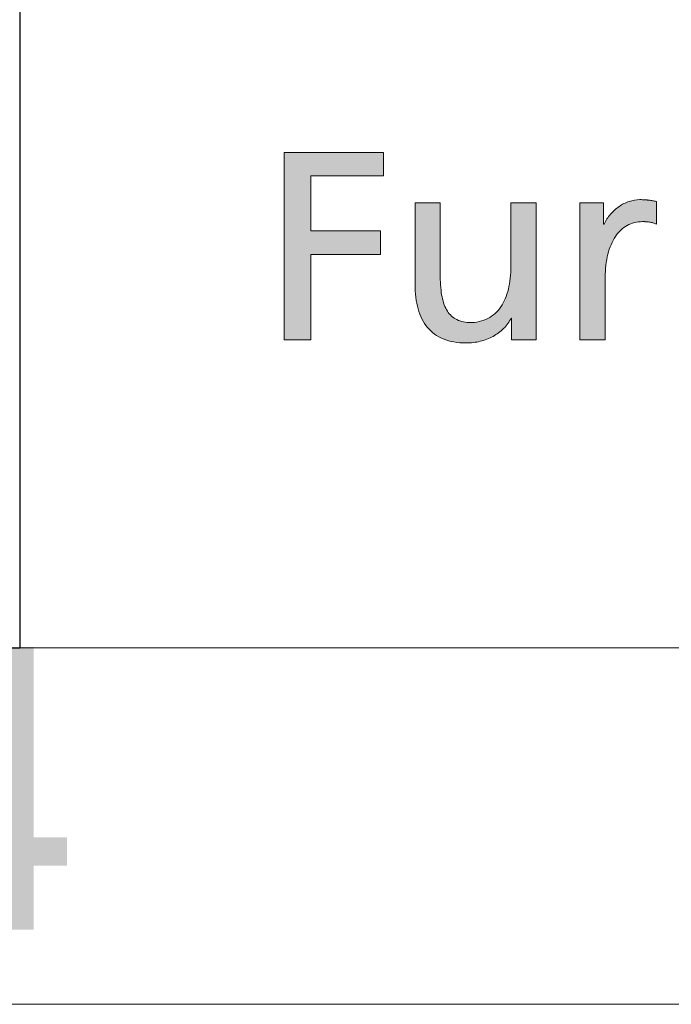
# Model space of a CAD drawing. Header units: millimetres. Extents: x 525 to 29324, y 175 to 20618.
# Tile 312 of 588: x 22785 to 23105, y 175 to 658. Entities that reach past the tile are written whole.
import ezdxf

# ---------------------------------------------------------------- set-up
doc = ezdxf.new("R2010")
doc.units = ezdxf.units.MM
doc.linetypes.add('SLD-Continua', pattern=[0])
doc.layers.add('COTAS', color=1, linetype='SLD-Continua')
doc.styles.add('SLDTEXTSTYLE3', font='GOTHIC.TTF', dxfattribs={"width": 0.913})

# ---------------------------------------------------------------- blocks, each defined once
blk = doc.blocks.new('LOGO_sombreado')
at = {"linetype": 'Continuous', "ltscale": 35}
for points in [[(142.7444866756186, 151.2010940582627), (178.4839786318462, 151.2010940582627), (178.4839786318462, 162.7786759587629), (129.584874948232, 162.7786759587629), (129.584874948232, 70.79252468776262), (142.7444866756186, 70.79252468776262), (142.7444866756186, 112.6993949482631), (176.8956037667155, 112.6993949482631), (176.8956037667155, 124.2812068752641), (142.7444866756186, 124.2812068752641)], [(142.7444866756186, 151.2010940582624), (178.4839786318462, 151.2010940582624), (178.4839786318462, 162.7786759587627), (129.584874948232, 162.7786759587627), (129.584874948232, 70.79252468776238), (142.7444866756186, 70.79252468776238), (142.7444866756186, 112.6993949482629), (176.8956037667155, 112.6993949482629), (176.8956037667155, 124.2812068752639), (142.7444866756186, 124.2812068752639)]]:
    blk.add_hatch(color=7, dxfattribs=at).paths.add_polyline_path(points, flags=0)
h = blk.add_hatch(color=7, dxfattribs=at)
edge = h.paths.add_edge_path(flags=0)
edge.add_spline(control_points=[(199.9703970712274, 76.86261238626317), (202.0283048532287, 74.38804702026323), (204.6297710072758, 72.47184511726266), (207.8044057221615, 71.17745707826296)], knot_values=[55, 55, 55, 55, 56, 56, 56, 56], weights=[1, 1, 1, 1], degree=3, periodic=0)
edge.add_spline(control_points=[(207.8044057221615, 71.17745707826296), (210.9790404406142, 69.8830690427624), (214.7247287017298, 69.20626483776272), (219.0731956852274, 69.20626483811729)], knot_values=[56, 56, 56, 56, 57, 57, 57, 57], weights=[1, 1, 1, 1], degree=3, periodic=0)
edge.add_arc((219.0798082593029, 97.84702725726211), 28.64076318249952, 269.9867715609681, 283.8903671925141)
edge.add_spline(control_points=[(225.955448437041, 70.04381003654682), (228.1740972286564, 70.59794347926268), (230.2912253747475, 71.4101085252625), (232.2285774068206, 72.46761509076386)], knot_values=[0, 0, 0, 0, 1, 1, 1, 1], weights=[1, 1, 1, 1], degree=3, periodic=0)
edge.add_spline(control_points=[(232.2285774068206, 72.46761509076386), (234.1659294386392, 73.52089163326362), (235.9256203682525, 74.81104964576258), (237.4315097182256, 76.32116902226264)], knot_values=[1, 1, 1, 1, 2, 2, 2, 2], weights=[1, 1, 1, 1], degree=3, periodic=0)
edge.add_spline(control_points=[(237.4315097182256, 76.32116902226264), (238.9373990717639, 77.82705837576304), (240.1894868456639, 79.54867906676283), (241.1116325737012, 81.4648809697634)], knot_values=[2, 2, 2, 2, 3, 3, 3, 3], weights=[1, 1, 1, 1], degree=3, periodic=0)
edge.add_line((241.1116325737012, 81.4648809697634), (241.3633191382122, 81.4648809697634))
edge.add_line((241.3633191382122, 81.4648809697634), (241.3633191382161, 70.792555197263))
edge.add_line((241.3633191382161, 70.792555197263), (247.3509213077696, 70.79252468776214))
edge.add_line((247.3509213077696, 70.79252468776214), (253.3406384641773, 70.79252468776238))
edge.add_line((253.3406384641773, 70.79252468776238), (253.3406385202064, 79.19320307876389))
edge.add_line((253.3406385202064, 79.19320307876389), (253.3406385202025, 138.0118721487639))
edge.add_line((253.3406385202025, 138.0118721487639), (240.9678116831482, 138.0118721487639))
edge.add_line((240.9678116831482, 138.0118721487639), (240.9678116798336, 130.2328538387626))
edge.add_spline(control_points=[(240.9678116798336, 130.2328538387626), (240.9678116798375, 127.6384377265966), (240.9678116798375, 125.0440216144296), (240.9678116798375, 122.4496055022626), (240.9678116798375, 117.2635932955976), (240.9678116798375, 112.0775810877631), (240.9678116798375, 106.8915688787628), (240.9678116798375, 102.8053635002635), (240.5723042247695, 99.0321800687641), (239.758024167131, 95.67353920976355)], knot_values=[30, 30, 30, 30, 31, 31, 31, 33, 33, 33, 34, 34, 34, 34], weights=[1, 1, 1, 1, 1, 1, 1, 1, 1, 1], degree=3, periodic=0)
edge.add_spline(control_points=[(239.758024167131, 95.67353920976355), (238.9458591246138, 92.31066832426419), (237.7149214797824, 89.36234001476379), (234.3732007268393, 84.4893497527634), (232.260302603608, 82.56045777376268), (229.684216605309, 81.24491960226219)], knot_values=[34, 34, 34, 34, 35, 35, 36, 36, 36, 36], weights=[1, 1, 1, 1, 1, 1], degree=3, periodic=0)
edge.add_spline(control_points=[(229.684216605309, 81.24491960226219), (227.1081306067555, 79.92938143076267), (224.0688567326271, 79.21873702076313), (220.5452448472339, 79.21873702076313)], knot_values=[36, 36, 36, 36, 37, 37, 37, 37], weights=[1, 1, 1, 1], degree=3, periodic=0)
edge.add_spline(control_points=[(220.5452448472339, 79.21873702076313), (217.8380280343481, 79.38370804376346), (215.5939991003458, 79.98437177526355), (213.7497076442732, 81.03764831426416)], knot_values=[37, 37, 37, 37, 38, 38, 38, 38], weights=[1, 1, 1, 1], degree=3, periodic=0)
edge.add_spline(control_points=[(213.7497076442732, 81.03764831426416), (211.9054161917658, 82.08669483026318), (210.4608622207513, 83.59258418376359), (209.3547103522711, 85.57223647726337)], knot_values=[38, 38, 38, 38, 39, 39, 39, 39], weights=[1, 1, 1, 1], degree=3, periodic=0)
edge.add_spline(control_points=[(209.3547103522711, 85.57223647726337), (208.2485584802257, 87.54765874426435), (207.4786936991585, 89.99684395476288), (206.9880106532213, 92.92825216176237)], knot_values=[39, 39, 39, 39, 40, 40, 40, 40], weights=[1, 1, 1, 1], degree=3, periodic=0)
edge.add_spline(control_points=[(206.9880106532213, 92.92825216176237), (206.497327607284, 95.8638903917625), (206.281596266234, 99.28598164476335), (206.281596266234, 103.2114460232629), (206.281596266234, 109.0122220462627), (206.281596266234, 114.8129980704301), (206.281596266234, 120.6137740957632), (206.281596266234, 123.5127520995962), (206.281596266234, 126.4117301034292), (206.281596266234, 129.3107081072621), (206.281596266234, 132.2110961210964), (206.281596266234, 135.1114841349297), (206.281596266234, 138.0118721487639)], knot_values=[40, 40, 40, 40, 41, 41, 41, 43, 43, 43, 44, 44, 44, 45, 45, 45, 45], weights=[1, 1, 1, 1, 1, 1, 1, 1, 1, 1, 1, 1, 1], degree=3, periodic=0)
edge.add_line((206.281596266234, 138.0118721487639), (193.9087694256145, 138.0118721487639))
edge.add_spline(control_points=[(193.9087694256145, 138.0118721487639), (193.9087694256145, 134.6828414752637), (193.9087694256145, 131.3538108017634), (193.9087694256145, 128.0247801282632), (193.9087694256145, 124.6943394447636), (193.9087694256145, 121.3638987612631), (193.9087694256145, 118.0334580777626), (193.9087694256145, 111.3753967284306), (193.9087694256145, 104.717335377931), (193.9087694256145, 98.05927402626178), (193.9087694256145, 93.54583599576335), (194.3952224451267, 89.48501077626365), (195.3956236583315, 85.93601873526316)], knot_values=[49, 49, 49, 49, 50, 50, 50, 51, 51, 51, 53, 53, 53, 54, 54, 54, 54], weights=[1, 1, 1, 1, 1, 1, 1, 1, 1, 1, 1, 1, 1], degree=3, periodic=0)
edge.add_spline(control_points=[(195.3956236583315, 85.93601873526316), (196.3960248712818, 82.38279666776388), (197.91037427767, 79.34140778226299), (199.9703970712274, 76.86261238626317)], knot_values=[54, 54, 54, 54, 55, 55, 55, 55], weights=[1, 1, 1, 1], degree=3, periodic=0)
h = blk.add_hatch(color=7, dxfattribs=at)
edge = h.paths.add_edge_path(flags=0)
edge.add_line((312.4933258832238, 138.6675262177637), (310.6257692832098, 139.022848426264))
edge.add_spline(control_points=[(310.6257692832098, 139.022848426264), (310.0272205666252, 139.1328291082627), (309.4350168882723, 139.2343497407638), (308.8089730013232, 139.3147202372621)], knot_values=[22.13241778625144, 22.13241778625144, 22.13241778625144, 22.13241778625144, 23.13241778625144, 23.13241778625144, 23.13241778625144, 23.13241778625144], weights=[1, 1, 1, 1], degree=3, periodic=0)
edge.add_arc((304.8197934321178, 108.5074058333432), 31.06451632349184, 82.62193393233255, 86.36137488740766)
edge.add_spline(control_points=[(306.7912504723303, 139.5093014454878), (306.0594559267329, 139.5558317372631), (305.2536359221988, 139.5812118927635), (304.3314901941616, 139.5812118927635), (302.5485341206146, 139.5812118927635), (300.7676930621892, 139.2681899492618), (299.0460723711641, 138.6886763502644)], knot_values=[0.06526555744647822, 0.06526555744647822, 0.06526555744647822, 0.06526555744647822, 1.065265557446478, 1.065265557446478, 1.065265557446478, 2.065265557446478, 2.065265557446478, 2.065265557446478, 2.065265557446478], weights=[1, 1, 1, 1, 1, 1, 1], degree=3, periodic=0)
edge.add_spline(control_points=[(299.0460723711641, 138.6886763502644), (297.3265666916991, 138.1091627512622), (295.6662813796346, 137.2673875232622), (294.1244368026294, 136.2056509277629)], knot_values=[2.065265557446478, 2.065265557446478, 2.065265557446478, 2.065265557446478, 3.065265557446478, 3.065265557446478, 3.065265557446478, 3.065265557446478], weights=[1, 1, 1, 1], degree=3, periodic=0)
edge.add_spline(control_points=[(294.1244368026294, 136.2056509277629), (292.5825922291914, 135.1439143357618), (291.1634184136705, 133.8622163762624), (289.9219057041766, 132.4155473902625)], knot_values=[3.065265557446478, 3.065265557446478, 3.065265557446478, 3.065265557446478, 4.065265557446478, 4.065265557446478, 4.065265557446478, 4.065265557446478], weights=[1, 1, 1, 1], degree=3, periodic=0)
edge.add_spline(control_points=[(289.9219057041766, 132.4155473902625), (288.6803929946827, 130.9604183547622), (287.6186563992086, 129.3403182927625), (286.7959162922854, 127.5933174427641)], knot_values=[4.065265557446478, 4.065265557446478, 4.065265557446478, 4.065265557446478, 5.065265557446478, 5.065265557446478, 5.065265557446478, 5.065265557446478], weights=[1, 1, 1, 1], degree=3, periodic=0)
edge.add_line((286.7959162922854, 127.5933174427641), (286.5442297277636, 127.5933174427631))
edge.add_line((286.5442297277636, 127.5933174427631), (286.5442297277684, 138.0118424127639))
edge.add_line((286.5442297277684, 138.0118424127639), (280.7490937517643, 138.0118721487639))
edge.add_line((280.7490937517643, 138.0118721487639), (274.9539578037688, 138.0118721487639))
edge.add_line((274.9539578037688, 138.0118721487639), (274.9539577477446, 129.6111937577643))
edge.add_line((274.9539577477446, 129.6111937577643), (274.9539577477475, 70.79252468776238))
edge.add_line((274.9539577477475, 70.79252468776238), (287.3288995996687, 70.79252468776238))
edge.add_spline(control_points=[(287.3288995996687, 70.79252468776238), (287.3288995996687, 80.9854779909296), (287.3288995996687, 91.17843129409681), (287.3288995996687, 101.371384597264), (287.3288995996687, 105.5887207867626), (287.7815124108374, 109.4126645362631), (288.6338627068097, 112.7713053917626)], knot_values=[12.06526555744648, 12.06526555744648, 12.06526555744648, 12.06526555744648, 13.06526555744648, 13.06526555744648, 13.06526555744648, 14.06526555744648, 14.06526555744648, 14.06526555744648, 14.06526555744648], weights=[1, 1, 1, 1, 1, 1, 1], degree=3, periodic=0)
edge.add_spline(control_points=[(288.6338627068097, 112.7713053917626), (289.4862129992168, 116.1341762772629), (290.7383007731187, 119.0359742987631), (292.335135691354, 121.4090190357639)], knot_values=[14.06526555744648, 14.06526555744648, 14.06526555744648, 14.06526555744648, 15.06526555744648, 15.06526555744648, 15.06526555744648, 15.06526555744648], weights=[1, 1, 1, 1], degree=3, periodic=0)
edge.add_spline(control_points=[(292.335135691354, 121.4090190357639), (293.9319706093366, 123.782063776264), (295.8777826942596, 125.6305852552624), (298.1154665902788, 126.8826730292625)], knot_values=[15.06526555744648, 15.06526555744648, 15.06526555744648, 15.06526555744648, 16.06526555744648, 16.06526555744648, 16.06526555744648, 16.06526555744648], weights=[1, 1, 1, 1], degree=3, periodic=0)
edge.add_spline(control_points=[(298.1154665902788, 126.8826730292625), (300.353150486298, 128.1347608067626), (302.886936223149, 128.7946449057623), (305.6576034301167, 128.7946449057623)], knot_values=[16.06526555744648, 16.06526555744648, 16.06526555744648, 16.06526555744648, 17.06526555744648, 17.06526555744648, 17.06526555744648, 17.06526555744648], weights=[1, 1, 1, 1], degree=3, periodic=0)
edge.add_arc((305.6585879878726, 104.3670783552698), 24.4275665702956, 86.15477002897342, 90.00230931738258, ccw=False)
edge.add_spline(control_points=[(307.296738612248, 128.7396545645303), (307.8614471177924, 128.7015843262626), (308.4409607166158, 128.6423639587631), (309.0247043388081, 128.5493033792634)], knot_values=[17.13241778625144, 17.13241778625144, 17.13241778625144, 17.13241778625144, 18.13241778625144, 18.13241778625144, 18.13241778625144, 18.13241778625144], weights=[1, 1, 1, 1], degree=3, periodic=0)
edge.add_spline(control_points=[(309.0247043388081, 128.5493033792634), (309.6084479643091, 128.4562428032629), (310.1943066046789, 128.3378020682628), (310.775935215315, 128.1812910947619)], knot_values=[18.13241778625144, 18.13241778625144, 18.13241778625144, 18.13241778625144, 19.13241778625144, 19.13241778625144, 19.13241778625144, 19.13241778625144], weights=[1, 1, 1, 1], degree=3, periodic=0)
edge.add_spline(control_points=[(310.775935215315, 128.1812910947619), (311.3575638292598, 128.024780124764), (311.9349624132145, 127.8301989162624), (312.4933258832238, 127.5933174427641)], knot_values=[19.13241778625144, 19.13241778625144, 19.13241778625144, 19.13241778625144, 20.13241778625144, 20.13241778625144, 20.13241778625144, 20.13241778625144], weights=[1, 1, 1, 1], degree=3, periodic=0)
edge.add_line((312.4933258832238, 127.5933174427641), (312.4933258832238, 138.6675262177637))
at = {"color": 7, "linetype": 'SLD-Continua', "lineweight": 18, "ltscale": 35}
for p, q in [((129.584874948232, 70.79252468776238), (129.584874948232, 162.7786759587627)), ((129.584874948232, 162.7786759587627), (178.4839786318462, 162.7786759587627)), ((129.584874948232, 70.79252468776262), (129.584874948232, 162.7786759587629)), ((178.4839786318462, 162.7786759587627), (178.4839786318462, 151.2010940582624)), ((142.7444866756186, 151.2010940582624), (142.7444866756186, 124.2812068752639)), ((178.4839786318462, 151.2010940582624), (142.7444866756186, 151.2010940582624)), ((142.7444866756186, 124.2812068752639), (176.8956037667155, 124.2812068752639)), ((176.8956037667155, 124.2812068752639), (176.8956037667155, 112.6993949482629)), ((176.8956037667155, 112.6993949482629), (142.7444866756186, 112.6993949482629)), ((142.7444866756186, 112.6993949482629), (142.7444866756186, 70.79252468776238)), ((142.7444866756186, 70.79252468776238), (129.584874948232, 70.79252468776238))]:
    blk.add_line(p, q, dxfattribs=at)
blk.add_arc((219.0798082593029, 97.84702725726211), 28.64076318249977, 269.9867715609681, 283.8903671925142, dxfattribs=at)
at = {"color": 8, "linetype": 'Continuous', "lineweight": 0, "ltscale": 35, "true_color": 0x808080}
for points, knots in [([(193.9087694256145, 138.0118721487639), (193.9087694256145, 134.6828414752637), (193.9087694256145, 131.3538108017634), (193.9087694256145, 128.0247801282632), (193.9087694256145, 124.6943394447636), (193.9087694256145, 121.3638987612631), (193.9087694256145, 118.0334580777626), (193.9087694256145, 111.3753967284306), (193.9087694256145, 104.717335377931), (193.9087694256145, 98.05927402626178), (193.9087694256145, 93.54583599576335), (194.3952224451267, 89.48501077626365), (195.3956236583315, 85.93601873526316)], [49, 49, 49, 49, 50, 50, 50, 51, 51, 51, 53, 53, 53, 54, 54, 54, 54]), ([(206.281596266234, 138.0118721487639), (205.2508798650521, 138.0118721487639), (204.2201634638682, 138.0118721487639), (203.1894470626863, 138.0118721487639), (201.1266042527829, 138.0118721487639), (199.0637614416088, 138.0118721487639), (197.0009186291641, 138.0118721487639), (195.9702022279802, 138.0118721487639), (194.9394858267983, 138.0118721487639), (193.9087694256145, 138.0118721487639)], [45, 45, 45, 45, 46, 46, 46, 48, 48, 48, 49, 49, 49, 49]), ([(206.9880106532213, 92.92825216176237), (206.497327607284, 95.8638903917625), (206.281596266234, 99.28598164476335), (206.281596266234, 103.2114460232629), (206.281596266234, 109.0122220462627), (206.281596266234, 114.8129980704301), (206.281596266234, 120.6137740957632), (206.281596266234, 123.5127520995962), (206.281596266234, 126.4117301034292), (206.281596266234, 129.3107081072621), (206.281596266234, 132.2110961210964), (206.281596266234, 135.1114841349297), (206.281596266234, 138.0118721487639)], [40, 40, 40, 40, 41, 41, 41, 43, 43, 43, 44, 44, 44, 45, 45, 45, 45]), ([(253.3406385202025, 138.0118721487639), (252.3099221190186, 138.0118721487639), (251.2792057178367, 138.0118721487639), (250.2484893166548, 138.0118721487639), (248.1856465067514, 138.0118721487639), (246.1228036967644, 138.0118721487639), (244.0599608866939, 138.0118721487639), (243.0292444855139, 138.0118721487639), (241.998528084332, 138.0118721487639), (240.9678116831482, 138.0118721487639)], [25, 25, 25, 25, 26, 26, 26, 28, 28, 28, 29, 29, 29, 29]), ([(253.3406385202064, 79.19320307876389), (253.3406385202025, 81.1190359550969), (253.3406385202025, 83.0448688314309), (253.3406385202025, 84.97070170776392), (253.3406385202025, 88.64666556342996), (253.3406385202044, 92.322629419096), (253.3406385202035, 95.99859327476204), (253.3406385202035, 98.80049975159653), (253.3406385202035, 101.6024062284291), (253.3406385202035, 104.4043127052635), (253.3406385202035, 110.0048673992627), (253.3406385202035, 115.6054220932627), (253.3406385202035, 121.2059767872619), (253.3406385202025, 126.8079419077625), (253.3406385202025, 132.4099070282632), (253.3406385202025, 138.0118721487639)], [20, 20, 20, 20, 21, 21, 21, 22, 22, 22, 23, 23, 23, 24, 24, 24, 25, 25, 25, 25]), ([(306.7912504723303, 139.5093014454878), (306.0594559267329, 139.5558317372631), (305.2536359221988, 139.5812118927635), (304.3314901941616, 139.5812118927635), (302.5485341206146, 139.5812118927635), (300.7676930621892, 139.2681899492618), (299.0460723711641, 138.6886763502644)], [0.06526555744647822, 0.06526555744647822, 0.06526555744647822, 0.06526555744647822, 1.065265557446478, 1.065265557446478, 1.065265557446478, 2.065265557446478, 2.065265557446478, 2.065265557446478, 2.065265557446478]), ([(240.9678116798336, 130.2328538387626), (240.9678116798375, 127.6384377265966), (240.9678116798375, 125.0440216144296), (240.9678116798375, 122.4496055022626), (240.9678116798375, 117.2635932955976), (240.9678116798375, 112.0775810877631), (240.9678116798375, 106.8915688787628), (240.9678116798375, 102.8053635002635), (240.5723042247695, 99.0321800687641), (239.758024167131, 95.67353920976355)], [30, 30, 30, 30, 31, 31, 31, 33, 33, 33, 34, 34, 34, 34]), ([(287.3288995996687, 70.79252468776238), (287.3288995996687, 80.9854779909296), (287.3288995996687, 91.17843129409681), (287.3288995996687, 101.371384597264), (287.3288995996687, 105.5887207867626), (287.7815124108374, 109.4126645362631), (288.6338627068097, 112.7713053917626)], [12.06526555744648, 12.06526555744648, 12.06526555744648, 12.06526555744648, 13.06526555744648, 13.06526555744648, 13.06526555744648, 14.06526555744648, 14.06526555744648, 14.06526555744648, 14.06526555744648]), ([(239.758024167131, 95.67353920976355), (238.9458591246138, 92.31066832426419), (237.7149214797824, 89.36234001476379), (234.3732007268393, 84.4893497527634), (232.260302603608, 82.56045777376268), (229.684216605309, 81.24491960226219)], [34, 34, 34, 34, 35, 35, 36, 36, 36, 36]), ([(241.1116325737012, 81.4648809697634), (241.1645113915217, 81.4648809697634), (241.2173902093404, 81.4648809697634), (241.270269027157, 81.4648809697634), (241.2808406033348, 81.4648809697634), (241.2914121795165, 81.4648809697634), (241.3019837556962, 81.4648809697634), (241.3051804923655, 81.4648809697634), (241.3083772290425, 81.4648809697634), (241.3115739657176, 81.4648809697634), (241.3186025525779, 81.4648809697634), (241.3256311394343, 81.4648809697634), (241.3326597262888, 81.4648809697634), (241.3428795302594, 81.4648809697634), (241.3530993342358, 81.4648809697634), (241.3633191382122, 81.4648809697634)], [3, 3, 3, 3, 4, 4, 4, 5, 5, 5, 6, 6, 6, 7, 7, 7, 8, 8, 8, 8]), ([(241.3633191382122, 81.4648809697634), (241.3633191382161, 80.57516543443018), (241.3633191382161, 79.68544989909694), (241.3633191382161, 78.7957343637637), (241.3633191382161, 77.90742885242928), (241.3633191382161, 77.01912334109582), (241.3633191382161, 76.13081782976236), (241.3633191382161, 75.24102223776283), (241.3633191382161, 74.3513067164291), (241.3633191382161, 73.46167126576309), (241.3633191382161, 73.32263820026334), (241.3633191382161, 73.18360513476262), (241.3633191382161, 73.04457206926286), (241.3633191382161, 72.73873402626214), (241.3633191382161, 72.4328959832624), (241.3633191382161, 72.12705794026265), (241.3633191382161, 71.9637156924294), (241.3633191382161, 71.80037344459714), (241.3633191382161, 71.63703119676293), (241.3633191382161, 71.49454207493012), (241.3633191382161, 71.35205295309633), (241.3633191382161, 71.20956383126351), (241.3633191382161, 71.07056095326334), (241.3633191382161, 70.93155807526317), (241.3633191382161, 70.792555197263)], [8, 8, 8, 8, 9, 9, 9, 10, 10, 10, 12, 12, 12, 13, 13, 13, 14, 14, 14, 15, 15, 15, 16, 16, 16, 17, 17, 17, 17])]:
    blk.add_open_spline(points, degree=3, knots=knots, dxfattribs=at)
for points in [[(240.9678116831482, 138.0118721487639), (240.9678116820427, 135.4188660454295), (240.9678116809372, 132.8258599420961), (240.9678116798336, 130.2328538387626)], [(280.7490937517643, 138.0118721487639), (278.8173817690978, 138.0118721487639), (276.8856697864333, 138.0118721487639), (274.9539578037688, 138.0118721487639)], [(274.9539578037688, 138.0118721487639), (274.9539577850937, 135.2116460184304), (274.9539577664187, 132.4114198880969), (274.9539577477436, 129.6111937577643)], [(286.5442297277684, 138.0118424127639), (284.6125177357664, 138.0118523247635), (282.6808057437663, 138.0118622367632), (280.7490937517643, 138.0118721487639)], [(286.5442297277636, 127.5933174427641), (286.5442297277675, 131.06615909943), (286.5442297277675, 134.5390007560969), (286.5442297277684, 138.0118424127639)], [(294.1244368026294, 136.2056509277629), (292.5825922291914, 135.1439143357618), (291.1634184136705, 133.8622163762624), (289.9219057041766, 132.4155473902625)], [(299.0460723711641, 138.6886763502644), (297.3265666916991, 138.1091627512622), (295.6662813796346, 137.2673875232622), (294.1244368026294, 136.2056509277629)], [(310.6257692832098, 139.022848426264), (310.0272205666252, 139.1328291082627), (309.4350168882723, 139.2343497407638), (308.8089730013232, 139.3147202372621)], [(312.4933258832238, 138.6675262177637), (311.8708070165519, 138.7859669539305), (311.2482881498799, 138.9044076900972), (310.6257692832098, 139.022848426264)], [(312.4933258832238, 127.5933174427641), (312.4933258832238, 131.2847203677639), (312.4933258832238, 134.9761232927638), (312.4933258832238, 138.6675262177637)], [(289.9219057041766, 132.4155473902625), (288.6803929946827, 130.9604183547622), (287.6186563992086, 129.3403182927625), (286.7959162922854, 127.5933174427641)], [(274.9539577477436, 129.6111937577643), (274.9539577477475, 110.00497073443), (274.9539577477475, 90.39874771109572), (274.9539577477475, 70.79252468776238)], [(286.7959162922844, 127.5933174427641), (286.7120207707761, 127.5933174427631), (286.6281252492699, 127.5933174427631), (286.5442297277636, 127.5933174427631)], [(292.335135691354, 121.4090190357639), (293.9319706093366, 123.782063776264), (295.8777826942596, 125.6305852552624), (298.1154665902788, 126.8826730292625)], [(298.1154665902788, 126.8826730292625), (300.353150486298, 128.1347608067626), (302.886936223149, 128.7946449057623), (305.6576034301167, 128.7946449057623)], [(307.296738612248, 128.7396545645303), (307.8614471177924, 128.7015843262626), (308.4409607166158, 128.6423639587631), (309.0247043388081, 128.5493033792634)], [(309.0247043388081, 128.5493033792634), (309.6084479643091, 128.4562428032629), (310.1943066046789, 128.3378020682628), (310.775935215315, 128.1812910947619)], [(310.775935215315, 128.1812910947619), (311.3575638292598, 128.024780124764), (311.9349624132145, 127.8301989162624), (312.4933258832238, 127.5933174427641)], [(288.6338627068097, 112.7713053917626), (289.4862129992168, 116.1341762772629), (290.7383007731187, 119.0359742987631), (292.335135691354, 121.4090190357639)], [(209.3547103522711, 85.57223647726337), (208.2485584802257, 87.54765874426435), (207.4786936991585, 89.99684395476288), (206.9880106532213, 92.92825216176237)], [(195.3956236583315, 85.93601873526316), (196.3960248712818, 82.38279666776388), (197.91037427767, 79.34140778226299), (199.9703970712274, 76.86261238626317)], [(213.7497076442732, 81.03764831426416), (211.9054161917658, 82.08669483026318), (210.4608622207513, 83.59258418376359), (209.3547103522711, 85.57223647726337)], [(220.5452448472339, 79.21873702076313), (217.8380280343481, 79.38370804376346), (215.5939991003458, 79.98437177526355), (213.7497076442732, 81.03764831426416)], [(229.684216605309, 81.24491960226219), (227.1081306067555, 79.92938143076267), (224.0688567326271, 79.21873702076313), (220.5452448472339, 79.21873702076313)], [(237.4315097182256, 76.32116902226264), (238.9373990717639, 77.82705837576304), (240.1894868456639, 79.54867906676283), (241.1116325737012, 81.4648809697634)], [(253.3406384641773, 70.79252468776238), (253.3406384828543, 73.5927508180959), (253.3406385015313, 76.39297694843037), (253.3406385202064, 79.19320307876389)], [(199.9703970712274, 76.86261238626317), (202.0283048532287, 74.38804702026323), (204.6297710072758, 72.47184511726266), (207.8044057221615, 71.17745707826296)], [(232.2285774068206, 72.46761509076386), (234.1659294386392, 73.52089163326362), (235.9256203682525, 74.81104964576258), (237.4315097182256, 76.32116902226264)], [(207.8044057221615, 71.17745707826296), (210.9790404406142, 69.8830690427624), (214.7247287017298, 69.20626483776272), (219.0731956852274, 69.20626483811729)], [(225.955448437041, 70.04381003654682), (228.1740972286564, 70.59794347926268), (230.2912253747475, 71.4101085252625), (232.2285774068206, 72.46761509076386)], [(241.3633191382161, 70.792555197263), (243.3591865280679, 70.79254502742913), (245.3550539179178, 70.79253485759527), (247.3509213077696, 70.79252468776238)], [(247.3509213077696, 70.79252468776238), (249.3474936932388, 70.79252468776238), (251.3440660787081, 70.79252468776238), (253.3406384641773, 70.79252468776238)], [(274.9539577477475, 70.79252468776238), (279.0789383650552, 70.79252468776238), (283.203918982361, 70.79252468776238), (287.3288995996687, 70.79252468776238)]]:
    blk.add_open_spline(points, degree=3, dxfattribs=at)
for points, weights in [([(308.8089730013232, 139.3147202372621), (308.1386351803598, 139.4015209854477), (307.4658221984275, 139.4664044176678), (306.7912504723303, 139.5093014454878)], [1, 0.9996450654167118, 0.9996450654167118, 1]), ([(305.6576034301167, 128.7946449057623), (306.2044947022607, 128.7946669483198), (306.7510784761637, 128.7763299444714), (307.296738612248, 128.7396545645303)], [1, 0.9996242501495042, 0.9996242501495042, 1])]:
    blk.add_rational_spline(points, weights, degree=3, dxfattribs=at)
blk = doc.blocks.new('SW_TABLEANNOTATION_0')
at = {"layer": 'COTAS', "color": 0, "ltscale": 35}
for p in [(9943.815876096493, 0), (9243.81587609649, -543.6666660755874)]:
    blk.add_line(p, (9943.815876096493, -543.6666660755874), dxfattribs=at)

msp = doc.modelspace()

# ---------------------------------------------------------------- linework, layer by layer
at = {"color": 7, "linetype": 'SLD-Continua', "lineweight": 18, "ltscale": 35}
for p, q in [((22785, 1925.000000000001), (22785, 349.9999999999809)), ((29084.99999999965, 350), (699.9999999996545, 350)), ((22785, 349.9999999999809), (21560, 349.9999999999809)), ((22785, 349.9999999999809), (29085.00000000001, 349.9999999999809)), ((29260, 175), (525, 175))]:
    msp.add_line(p, q, dxfattribs=at)

# ---------------------------------------------------------------- block references
at = {"color": 7, "linetype": 'Continuous', "ltscale": 35}
msp.add_blockref('LOGO_sombreado', (22785.33688612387, 430.4287364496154), dxfattribs=at)
at = {"layer": 'COTAS', "ltscale": 35}
msp.add_blockref('SW_TABLEANNOTATION_0', (12841.18412390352, 893.6666660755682), dxfattribs=at)

# ---------------------------------------------------------------- texts
at = {"color": 7, "linetype": 'Continuous', "lineweight": 0, "ltscale": 35, "insert": (22766.10129312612, 350.4768576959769), "char_height": 138.90625, "attachment_point": 2, "style": 'SLDTEXTSTYLE3'}
msp.add_mtext('4', dxfattribs=at)

doc.saveas('drawing.dxf')
